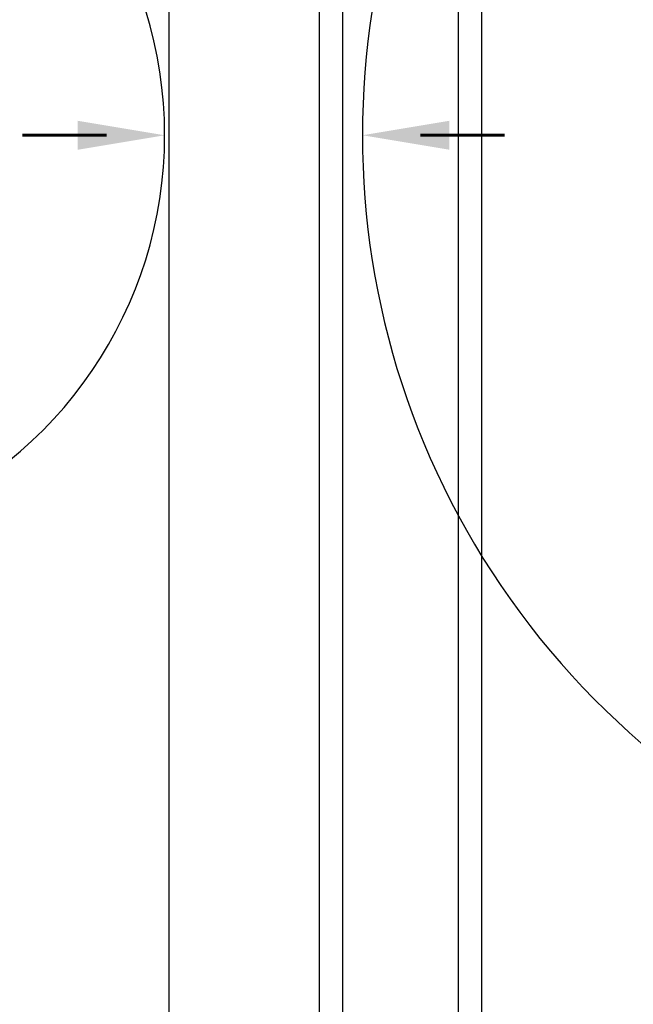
# Model space of a CAD drawing. Extents: x -169 to 6736, y -208 to 3022.
# Tile 640 of 656: x 6226 to 6253, y 1441 to 1484. Entities that reach past the tile are written whole.
import ezdxf

# ---------------------------------------------------------------- set-up
doc = ezdxf.new("R2010")
doc.units = 0
doc.header["$MEASUREMENT"] = 0
doc.layers.add('TANK-SLOPE', color=3, linetype='CONTINUOUS')
doc.layers.add('TANK-UST-RIB', color=7, linetype='CONTINUOUS')

msp = doc.modelspace()

# ---------------------------------------------------------------- linework, layer by layer
at = {"layer": 'TANK-SLOPE'}
for points in [[(6331.20253, 1461.99195, 0.70597857), (6331.20305, 1496.04464), (6287.25021, 1511.65955, 1.41647358), (6287.2492, 1446.37841)], [(6221.02669, 1462.20695, 0.68086576), (6221.02669, 1495.82983), (6185.31791, 1509.89646, 1.46871829), (6185.31791, 1448.14032)]]:
    msp.add_lwpolyline(points, format="xyb", close=True, dxfattribs=at)
at = {"layer": 'TANK-SLOPE', "const_width": 0.125}
for points in [[(6229.97302, 1479.01839), (6226.33224, 1479.01839)], [(6243.5152, 1479.01916), (6247.15599, 1479.01916)]]:
    msp.add_lwpolyline(points, dxfattribs=at)
at = {"layer": 'TANK-SLOPE'}
for points in [[(6228.72302, 1478.39339), (6232.47302, 1479.01839), (6228.72302, 1479.64339)], [(6244.7652, 1478.39416), (6241.0152, 1479.01916), (6244.7652, 1479.64416)]]:
    msp.add_solid(points, dxfattribs=at)
at = {"layer": 'TANK-UST-RIB'}
for p, q in [((6240.15422, 1542.01839), (6240.15422, 1416.01839)), ((6245.15422, 1542.01839), (6245.15422, 1416.01839)), ((6232.65422, 1540.01839), (6232.65422, 1418.01839)), ((6239.15422, 1540.01839), (6239.15422, 1418.01839)), ((6246.15422, 1540.01839), (6246.15422, 1418.01839))]:
    msp.add_line(p, q, dxfattribs=at)

doc.saveas('drawing.dxf')
